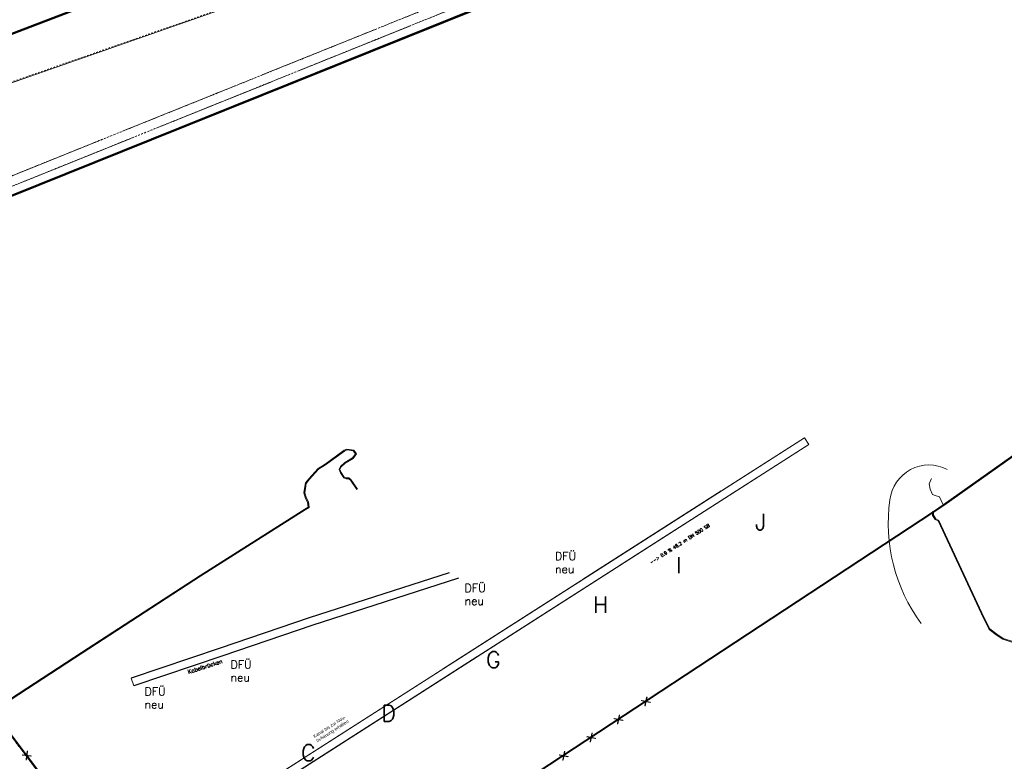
# Model space of a CAD drawing. Header units: metres. Extents: x -502 to 161, y -108 to 174.
# Tile 603 of 656: x -57 to 4, y 47 to 93. Entities that reach past the tile are written whole.
import ezdxf

# ---------------------------------------------------------------- set-up
doc = ezdxf.new("R2010")
doc.units = ezdxf.units.M
doc.header["$LTSCALE"] = 0.1
for name, pattern in [('139', [4, 1.25, -0.25, 0.25, -0.25, 0.25, -0.25, 1.25, -0.25]), ('2-1', [0.17, 0.06, -0.025, 0.06, -0.025]), ('239', [93, 75, -18]), ('240', [101.6, 101.6, 0]), ('3', [0.27, 0.1, -0.035, 0.1, -0.035]), ('38', [0.275, 0.2, -0.025, 0.025, -0.025])]:
    doc.linetypes.add(name, pattern=pattern)
for name, color, linetype in [('BRI31-005.07-5f08-Koordinierung Lageplan 4. BA Radstation - Seeterrasse 2023-05-31', 7, 'Continuous'), ('BRI32-005.02-5f05-Koordinierung Schemaplan 4 BA ZOB Teilbereich', 7, 'Continuous'), ('BRI32-005.03-5f06-Koordinierung Schemaplan 4 BA ZOB Teilbereich 2 Ost - Bahnhofsallee 2023-01-21', 7, 'Continuous')]:
    doc.layers.add(name, color=color, linetype=linetype)
doc.styles.add('Arial', font='arial.ttf')
doc.styles.add('Txt', font='txt_____.ttf')

# ---------------------------------------------------------------- blocks, each defined once
blk = doc.blocks.new('1016')
at = {"color": 7, "linetype": 'Continuous', "lineweight": 9, "transparency": 33554687}
for p, q in [((0.703072, 0.277444), (1.257444, -0.276928)), ((1.257444, 0.277444), (0.703072, -0.276928))]:
    blk.add_line(p, q, dxfattribs=at)
at = {"color": 2, "linetype": 'Continuous', "lineweight": 20, "true_color": 0xffff00, "transparency": 33554687}
for p, q in [((1.212401, 0.25319), (0.727326, -0.231885)), ((0.727326, 0.232401), (1.212401, -0.252674)), ((0.748114, 0.25319), (1.23319, -0.231885)), ((1.23319, 0.232401), (0.748114, -0.252674))]:
    blk.add_line(p, q, dxfattribs=at)

msp = doc.modelspace()

# ---------------------------------------------------------------- linework, layer by layer
at = {"layer": 'BRI31-005.07-5f08-Koordinierung Lageplan 4. BA Radstation - Seeterrasse 2023-05-31', "color": 7, "linetype": '38', "lineweight": 13, "transparency": 33554687}
for p, q in [((-74.317, 76.535), (-11.714, 101.755)), ((-74.317, 76.535), (-11.714, 101.755)), ((-74.093, 75.979), (-11.49, 101.198)), ((-74.093, 75.979), (-11.49, 101.198))]:
    msp.add_line(p, q, dxfattribs=at)
at = {"layer": 'BRI31-005.07-5f08-Koordinierung Lageplan 4. BA Radstation - Seeterrasse 2023-05-31', "color": 4, "linetype": 'Continuous', "lineweight": 50, "true_color": 0x00ffff, "transparency": 33554687, "flags": 128}
msp.add_lwpolyline([(-176.028, 33.354), (-175.344, 33.639), (-175.32, 33.649), (-149.728, 44.314), (-126.41, 53.651), (-118.108, 57.122), (-98.268, 65.417), (-72.061, 76.231), (-71.968, 76.269), (-71.319, 76.53), (-71.287, 76.543), (-48.623, 85.662), (-14.781, 99.28), (-14.773, 99.283), (-6.66, 102.548), (8.532, 108.66), (9.2, 108.929), (9.364, 108.995), (9.657, 109.113), (23.868, 114.898)], dxfattribs=at)
msp.add_lwpolyline([(-176.028, 33.354), (-175.344, 33.639), (-175.32, 33.649), (-149.728, 44.314), (-126.41, 53.651), (-118.108, 57.122), (-98.268, 65.417), (-72.061, 76.231), (-71.968, 76.269), (-71.319, 76.53), (-71.287, 76.543), (-48.623, 85.662), (-14.781, 99.28), (-14.773, 99.283), (-6.66, 102.548), (8.532, 108.66), (9.2, 108.929), (9.364, 108.995), (9.657, 109.113), (23.868, 114.898)], dxfattribs=at)
at = {"layer": 'BRI31-005.07-5f08-Koordinierung Lageplan 4. BA Radstation - Seeterrasse 2023-05-31', "color": 255, "linetype": 'Continuous', "lineweight": 9, "transparency": 33554687, "flags": 128}
msp.add_lwpolyline([(0.417, 108.029), (0.851, 106.926), (0.851, 106.926, -0.003698), (-15.652, 100.56), (-15.652, 100.56), (-19.593, 102.335), (-19.714, 103.833), (-20.112, 103.801), (-19.98, 102.156), (-33.115, 97.574), (-42.339, 94.357), (-42.813, 95.716), (-43.19, 95.585), (-42.716, 94.226), (-66.679, 85.868), (-67.176, 86.9), (-66.584, 87.186), (-66.741, 87.554), (-67.35, 87.26), (-69.587, 91.897), (-70.84, 92.719)], format="xyb", dxfattribs=at)
msp.add_lwpolyline([(0.417, 108.029), (0.851, 106.926), (0.851, 106.926, -0.003698), (-15.652, 100.56), (-15.652, 100.56), (-19.593, 102.335), (-19.714, 103.833), (-20.112, 103.801), (-19.98, 102.156), (-33.115, 97.574), (-42.339, 94.357), (-42.813, 95.716), (-43.19, 95.585), (-42.716, 94.226), (-66.679, 85.868), (-67.176, 86.9), (-66.584, 87.186), (-66.741, 87.554), (-67.35, 87.26), (-69.587, 91.897), (-70.84, 92.719)], format="xyb", dxfattribs=at)
at = {"layer": 'BRI31-005.07-5f08-Koordinierung Lageplan 4. BA Radstation - Seeterrasse 2023-05-31', "color": 190, "linetype": '3', "lineweight": 13, "true_color": 0x7f00ff, "transparency": 33554687, "flags": 128}
msp.add_lwpolyline([(-70.812, 92.761), (-69.548, 91.931), (-67.327, 87.327), (-66.715, 87.622), (-66.519, 87.161), (-67.11, 86.876), (-66.653, 85.93), (-42.78, 94.256), (-43.254, 95.615), (-42.782, 95.78), (-42.308, 94.421), (-33.131, 97.622), (-20.033, 102.19), (-20.166, 103.846), (-19.668, 103.887), (-19.546, 102.369), (-15.65, 100.614), (-15.65, 100.614, 0.003683), (0.787, 106.954), (0.787, 106.954), (0.37, 108.01)], format="xyb", dxfattribs=at)
msp.add_lwpolyline([(-70.812, 92.761), (-69.548, 91.931), (-67.327, 87.327), (-66.715, 87.622), (-66.519, 87.161), (-67.11, 86.876), (-66.653, 85.93), (-42.78, 94.256), (-43.254, 95.615), (-42.782, 95.78), (-42.308, 94.421), (-33.131, 97.622), (-20.033, 102.19), (-20.166, 103.846), (-19.668, 103.887), (-19.546, 102.369), (-15.65, 100.614), (-15.65, 100.614, 0.003683), (0.787, 106.954), (0.787, 106.954), (0.37, 108.01)], format="xyb", dxfattribs=at)
at = {"layer": 'BRI31-005.07-5f08-Koordinierung Lageplan 4. BA Radstation - Seeterrasse 2023-05-31', "color": 255, "linetype": 'Continuous', "lineweight": 9, "transparency": 33554687, "flags": 128}
for points in [[(-6.679, 102.594), (-14.791, 99.33), (-14.799, 99.327), (-48.642, 85.708), (-71.306, 76.589), (-71.338, 76.576), (-71.987, 76.315)], [(-6.679, 102.594), (-14.791, 99.33), (-14.799, 99.327), (-48.642, 85.708), (-71.306, 76.589), (-71.338, 76.576), (-71.987, 76.315)], [(-60.204, 49.224), (-52.903, 53.969), (-45.584, 58.725), (-39.127, 62.804), (-38.89, 62.953), (-38.931, 63.304), (-39.056, 63.53), (-39.158, 63.868), (-39.115, 64.124), (-39.06, 64.445), (-38.859, 64.696), (-38.303, 65.312), (-37.866, 65.592), (-36.707, 66.44), (-36.548, 66.507), (-36.16, 66.453), (-36.018, 66.27), (-36.21, 66.018), (-36.692, 65.736), (-36.952, 65.488), (-37.039, 65.293), (-36.946, 65.084), (-36.747, 64.788), (-36.609, 64.727), (-36.458, 64.726), (-36.339, 64.638), (-35.95, 64.067)], [(-60.204, 49.224), (-52.903, 53.969), (-45.584, 58.725), (-39.127, 62.804), (-38.89, 62.953), (-38.931, 63.304), (-39.056, 63.53), (-39.158, 63.868), (-39.115, 64.124), (-39.06, 64.445), (-38.859, 64.696), (-38.303, 65.312), (-37.866, 65.592), (-36.707, 66.44), (-36.548, 66.507), (-36.16, 66.453), (-36.018, 66.27), (-36.21, 66.018), (-36.692, 65.736), (-36.952, 65.488), (-37.039, 65.293), (-36.946, 65.084), (-36.747, 64.788), (-36.609, 64.727), (-36.458, 64.726), (-36.339, 64.638), (-35.95, 64.067)], [(-43.036, -10.083), (-45.839, 8.207), (-41.167, 11.834), (-44.533, 30.901), (-49.549, 38.674), (-63.077, 56.634)], [(-43.036, -10.083), (-45.839, 8.207), (-41.167, 11.834), (-44.533, 30.901), (-49.549, 38.674), (-63.077, 56.634)]]:
    msp.add_lwpolyline(points, dxfattribs=at)
at = {"layer": 'BRI31-005.07-5f08-Koordinierung Lageplan 4. BA Radstation - Seeterrasse 2023-05-31', "color": 7, "linetype": '239', "lineweight": 13, "transparency": 33554687, "flags": 128}
msp.add_lwpolyline([(-74.093, 75.979), (-11.49, 101.198), (-11.714, 101.755), (-74.317, 76.535)], dxfattribs=at)
msp.add_lwpolyline([(-74.093, 75.979), (-11.49, 101.198), (-11.714, 101.755), (-74.317, 76.535)], dxfattribs=at)
at = {"layer": 'BRI31-005.07-5f08-Koordinierung Lageplan 4. BA Radstation - Seeterrasse 2023-05-31', "color": 7, "linetype": '139', "lineweight": 13, "transparency": 33554687, "flags": 128}
msp.add_lwpolyline([(-74.093, 75.979), (-11.49, 101.198), (-11.714, 101.755), (-74.317, 76.535)], dxfattribs=at)
msp.add_lwpolyline([(-74.093, 75.979), (-11.49, 101.198), (-11.714, 101.755), (-74.317, 76.535)], dxfattribs=at)
at = {"layer": 'BRI31-005.07-5f08-Koordinierung Lageplan 4. BA Radstation - Seeterrasse 2023-05-31', "color": 190, "linetype": 'Continuous', "lineweight": 13, "true_color": 0x7f00ff, "transparency": 33554687, "flags": 128}
msp.add_lwpolyline([(-35.909, 64.095), (-36.302, 64.673), (-36.441, 64.776), (-36.598, 64.777), (-36.713, 64.828), (-36.902, 65.108), (-36.984, 65.293), (-36.91, 65.459), (-36.662, 65.696), (-36.176, 65.98), (-35.955, 66.27), (-36.133, 66.5), (-36.555, 66.558), (-36.732, 66.484), (-37.894, 65.633), (-38.336, 65.35), (-38.897, 64.728), (-39.107, 64.466), (-39.164, 64.132), (-39.209, 63.865), (-39.102, 63.51), (-38.979, 63.288), (-38.943, 62.979), (-39.154, 62.846), (-45.611, 58.767), (-52.93, 54.011), (-60.232, 49.266)], dxfattribs=at)
msp.add_lwpolyline([(-35.909, 64.095), (-36.302, 64.673), (-36.441, 64.776), (-36.598, 64.777), (-36.713, 64.828), (-36.902, 65.108), (-36.984, 65.293), (-36.91, 65.459), (-36.662, 65.696), (-36.176, 65.98), (-35.955, 66.27), (-36.133, 66.5), (-36.555, 66.558), (-36.732, 66.484), (-37.894, 65.633), (-38.336, 65.35), (-38.897, 64.728), (-39.107, 64.466), (-39.164, 64.132), (-39.209, 63.865), (-39.102, 63.51), (-38.979, 63.288), (-38.943, 62.979), (-39.154, 62.846), (-45.611, 58.767), (-52.93, 54.011), (-60.232, 49.266)], dxfattribs=at)
at = {"layer": 'BRI31-005.07-5f08-Koordinierung Lageplan 4. BA Radstation - Seeterrasse 2023-05-31', "color": 7, "linetype": '2-1', "lineweight": 13, "transparency": 33554687, "flags": 128}
msp.add_lwpolyline([(-63.117, 56.604), (-49.59, 38.646), (-44.581, 30.882), (-41.222, 11.855), (-45.893, 8.229), (-43.085, -10.09)], dxfattribs=at)
msp.add_lwpolyline([(-63.117, 56.604), (-49.59, 38.646), (-44.581, 30.882), (-41.222, 11.855), (-45.893, 8.229), (-43.085, -10.09)], dxfattribs=at)
at = {"layer": 'BRI32-005.02-5f05-Koordinierung Schemaplan 4 BA ZOB Teilbereich', "color": 7, "linetype": 'Continuous', "lineweight": 18, "transparency": 33554687}
for p, q in [((-45.986, 43.172), (-8.317, 67.256)), ((-45.716, 42.751), (-8.048, 66.834))]:
    msp.add_line(p, q, dxfattribs=at)
at = {"layer": 'BRI32-005.02-5f05-Koordinierung Schemaplan 4 BA ZOB Teilbereich', "color": 7, "linetype": 'Continuous', "lineweight": 13, "transparency": 33554687}
msp.add_line((-49.7, 51.955), (-49.86, 52.429), dxfattribs=at)
at = {"layer": 'BRI32-005.02-5f05-Koordinierung Schemaplan 4 BA ZOB Teilbereich', "color": 1, "linetype": 'Continuous', "lineweight": 50, "true_color": 0xff0000, "transparency": 33554687, "flags": 128}
msp.add_lwpolyline([(27.057, 46.444), (13.541, 119.236), (-63.546, 89.766), (-63.546, 89.766)], dxfattribs=at)
at = {"layer": 'BRI32-005.02-5f05-Koordinierung Schemaplan 4 BA ZOB Teilbereich', "color": 190, "linetype": 'Continuous', "lineweight": 18, "true_color": 0x7f00ff, "transparency": 33554687, "flags": 128}
for points in [[(-46.594, 29.685), (-44.106, 31.352), (-41.803, 32.896), (-41.044, 33.405), (-39.348, 34.402), (-34.886, 39.996), (-32.512, 41.558), (-0.345, 62.716), (0.255, 63.111), (27.575, 82.452), (27.317, 85.293), (27.311, 85.355)], [(-35.909, 64.095), (-36.302, 64.673), (-36.441, 64.776), (-36.598, 64.777), (-36.713, 64.828), (-36.902, 65.108), (-36.984, 65.293), (-36.91, 65.459), (-36.662, 65.696), (-36.176, 65.98), (-35.955, 66.27), (-36.133, 66.5), (-36.555, 66.558), (-36.732, 66.484), (-37.894, 65.633), (-38.336, 65.35), (-38.897, 64.728), (-39.107, 64.466), (-39.164, 64.132), (-39.209, 63.865), (-39.102, 63.51), (-38.979, 63.288), (-38.943, 62.979), (-39.154, 62.846), (-45.611, 58.767), (-52.93, 54.011), (-60.232, 49.266)], [(0.255, 63.111), (0.123, 63.388), (0.02, 63.604), (-0.252, 63.701), (-0.405, 63.755), (-0.561, 64.083), (-0.606, 64.405), (-0.497, 64.693), (-0.477, 64.747)], [(-0.345, 62.716), (-0.354, 62.474), (-0.205, 62.257), (-0.028, 62.157), (2.774, 56.138), (3.128, 55.463), (3.552, 55.129), (3.959, 54.869), (4.629, 54.658), (5.055, 54.523), (5.828, 54.557), (6.348, 54.65), (6.641, 54.753), (6.866, 54.831), (7.034, 54.826), (7.207, 54.725), (7.486, 54.439), (7.844, 53.977)]]:
    msp.add_lwpolyline(points, dxfattribs=at)
at = {"layer": 'BRI32-005.02-5f05-Koordinierung Schemaplan 4 BA ZOB Teilbereich', "color": 255, "linetype": 'Continuous', "lineweight": 13, "transparency": 33554687, "flags": 128}
for points in [[(27.361, 85.36), (27.367, 85.298), (27.627, 82.428), (0.283, 63.07), (-0.318, 62.674), (-32.485, 41.516), (-34.852, 39.959), (-39.315, 34.364), (-41.017, 33.363), (-41.775, 32.854), (-44.078, 31.31), (-46.566, 29.643)], [(-60.204, 49.224), (-52.903, 53.969), (-45.584, 58.725), (-39.127, 62.804), (-38.89, 62.953), (-38.931, 63.304), (-39.056, 63.53), (-39.158, 63.868), (-39.115, 64.124), (-39.06, 64.445), (-38.859, 64.696), (-38.303, 65.312), (-37.866, 65.592), (-36.707, 66.44), (-36.548, 66.507), (-36.16, 66.453), (-36.018, 66.27), (-36.21, 66.018), (-36.692, 65.736), (-36.952, 65.488), (-37.039, 65.293), (-36.946, 65.084), (-36.747, 64.788), (-36.609, 64.727), (-36.458, 64.726), (-36.339, 64.638), (-35.95, 64.067)], [(7.804, 53.946), (7.448, 54.406), (7.176, 54.685), (7.02, 54.776), (6.874, 54.781), (6.657, 54.706), (6.361, 54.601), (5.833, 54.507), (5.048, 54.473), (4.614, 54.61), (3.938, 54.823), (3.523, 55.088), (3.089, 55.43), (2.729, 56.116), (-0.067, 62.121), (-0.24, 62.219), (-0.405, 62.459), (-0.395, 62.718)], [(-43.036, -10.083), (-45.839, 8.207), (-41.167, 11.834), (-44.533, 30.901), (-49.549, 38.674), (-63.077, 56.634)]]:
    msp.add_lwpolyline(points, dxfattribs=at)
at = {"layer": 'BRI32-005.02-5f05-Koordinierung Schemaplan 4 BA ZOB Teilbereich', "color": 7, "linetype": '240', "lineweight": 18, "transparency": 33554687, "flags": 128}
msp.add_lwpolyline([(-45.716, 42.751), (-8.048, 66.834), (-8.317, 67.256), (-45.986, 43.172)], dxfattribs=at)
at = {"layer": 'BRI32-005.02-5f05-Koordinierung Schemaplan 4 BA ZOB Teilbereich', "color": 7, "linetype": 'Continuous', "lineweight": 18, "transparency": 33554687, "flags": 128}
for points in [[(-45.716, 42.751), (-8.048, 66.834), (-8.317, 67.256), (-45.986, 43.172)], [(-63.117, 56.604), (-49.59, 38.646), (-44.581, 30.882), (-41.222, 11.855), (-45.893, 8.229), (-43.085, -10.09)]]:
    msp.add_lwpolyline(points, dxfattribs=at)
at = {"layer": 'BRI32-005.02-5f05-Koordinierung Schemaplan 4 BA ZOB Teilbereich', "color": 255, "linetype": 'Continuous', "lineweight": 13, "transparency": 33554687, "flags": 128}
for points in [[(0.497, 65.308, 0.523652), (-3.037, 63.424)], [(-1.113, 55.799, -0.196676), (-3.037, 63.424)]]:
    msp.add_lwpolyline(points, format="xyb", dxfattribs=at)
at = {"layer": 'BRI32-005.02-5f05-Koordinierung Schemaplan 4 BA ZOB Teilbereich', "color": 7, "linetype": 'Continuous', "lineweight": 25, "transparency": 33554687, "flags": 128}
for points in [[(-30.252, 58.933), (-38.882, 56.141), (-44.372, 54.285), (-49.86, 52.429)], [(-29.672, 58.595), (-38.725, 55.666), (-44.212, 53.811), (-49.7, 51.955)]]:
    msp.add_lwpolyline(points, dxfattribs=at)
at = {"layer": 'BRI32-005.03-5f06-Koordinierung Schemaplan 4 BA ZOB Teilbereich 2 Ost - Bahnhofsallee 2023-01-21', "color": 7, "linetype": 'Continuous', "lineweight": 13, "transparency": 33554687}
for p, q in [((-45.986, 43.172), (-8.317, 67.256)), ((-45.716, 42.751), (-8.048, 66.834))]:
    msp.add_line(p, q, dxfattribs=at)
at = {"layer": 'BRI32-005.03-5f06-Koordinierung Schemaplan 4 BA ZOB Teilbereich 2 Ost - Bahnhofsallee 2023-01-21', "color": 190, "linetype": 'Continuous', "lineweight": 13, "true_color": 0x7f00ff, "transparency": 33554687, "flags": 128}
msp.add_lwpolyline([(-46.594, 29.685), (-44.106, 31.352), (-41.803, 32.896), (-41.044, 33.405), (-39.348, 34.402), (-34.886, 39.996), (-32.512, 41.558), (-0.345, 62.716), (0.255, 63.111), (27.575, 82.452), (27.317, 85.293), (27.311, 85.355)], dxfattribs=at)
at = {"layer": 'BRI32-005.03-5f06-Koordinierung Schemaplan 4 BA ZOB Teilbereich 2 Ost - Bahnhofsallee 2023-01-21', "color": 255, "linetype": 'Continuous', "lineweight": 9, "transparency": 33554687, "flags": 128}
for points in [[(27.361, 85.36), (27.367, 85.298), (27.627, 82.428), (0.283, 63.07), (-0.318, 62.674), (-32.485, 41.516), (-34.852, 39.959), (-39.315, 34.364), (-41.017, 33.363), (-41.775, 32.854), (-44.078, 31.31), (-46.566, 29.643)], [(-43.036, -10.083), (-45.839, 8.207), (-41.167, 11.834), (-44.533, 30.901), (-49.549, 38.674), (-63.077, 56.634)]]:
    msp.add_lwpolyline(points, dxfattribs=at)
at = {"layer": 'BRI32-005.03-5f06-Koordinierung Schemaplan 4 BA ZOB Teilbereich 2 Ost - Bahnhofsallee 2023-01-21', "color": 7, "linetype": '240', "lineweight": 13, "transparency": 33554687, "flags": 128}
msp.add_lwpolyline([(-45.716, 42.751), (-8.048, 66.834), (-8.317, 67.256), (-45.986, 43.172)], dxfattribs=at)
at = {"layer": 'BRI32-005.03-5f06-Koordinierung Schemaplan 4 BA ZOB Teilbereich 2 Ost - Bahnhofsallee 2023-01-21', "color": 7, "linetype": 'Continuous', "lineweight": 13, "transparency": 33554687, "flags": 128}
for points in [[(-45.716, 42.751), (-8.048, 66.834), (-8.317, 67.256), (-45.986, 43.172)], [(-63.117, 56.604), (-49.59, 38.646), (-44.581, 30.882), (-41.222, 11.855), (-45.893, 8.229), (-43.085, -10.09)]]:
    msp.add_lwpolyline(points, dxfattribs=at)

# ---------------------------------------------------------------- block references
at = {"layer": 'BRI32-005.03-5f06-Koordinierung Schemaplan 4 BA ZOB Teilbereich 2 Ost - Bahnhofsallee 2023-01-21', "color": 7, "transparency": 33554687, "xscale": 0.75, "yscale": 0.75, "zscale": 0.75}
for p, rotation in [((-17.48, 51.386), 213.3351150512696), ((-19.173, 50.272), 213.3351150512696), ((-20.866, 49.159), 213.3351150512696), ((-55.871, 47.067), 126.9886322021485), ((-22.559, 48.045), 213.3351150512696)]:
    msp.add_blockref('1016', p, dxfattribs=dict(at, rotation=rotation))

# ---------------------------------------------------------------- texts
at = {"layer": 'BRI32-005.02-5f05-Koordinierung Schemaplan 4 BA ZOB Teilbereich', "color": 150, "true_color": 0x007fff, "transparency": 33554687, "char_height": 1, "attachment_point": 1, "line_spacing_factor": 0.25, "style": 'Txt'}
for s, insert in [('J', (-11.358, 62.564)), ('I', (-16.243, 59.895)), ('H', (-21.355, 57.453)), ('G', (-27.959, 54.06)), ('D', (-34.427, 50.758)), ('C', (-39.384, 48.321))]:
    msp.add_mtext(s, dxfattribs=dict(at, insert=insert))
at = {"layer": 'BRI32-005.02-5f05-Koordinierung Schemaplan 4 BA ZOB Teilbereich', "color": 7, "transparency": 33554687, "insert": (-17.894, 59.623), "char_height": 0.2, "attachment_point": 1, "rotation": 32.59277, "line_spacing_factor": 0.25, "style": 'Txt'}
msp.add_mtext('--> 0.9 % 46.2 m DN 500 SB', dxfattribs=at)
at = {"layer": 'BRI32-005.02-5f05-Koordinierung Schemaplan 4 BA ZOB Teilbereich', "color": 7, "transparency": 33554687, "char_height": 0.5, "attachment_point": 1, "line_spacing_factor": 0.25, "style": 'Txt'}
for s, insert in [('DFÜ', (-23.712, 60.205)), ('neu', (-23.712, 59.405)), ('DFÜ', (-29.291, 58.236)), ('neu', (-29.291, 57.436)), ('DFÜ', (-43.74, 53.512)), ('neu', (-43.74, 52.712)), ('DFÜ', (-49.048, 51.851)), ('neu', (-49.048, 51.051))]:
    msp.add_mtext(s, dxfattribs=dict(at, insert=insert))
at = {"layer": 'BRI32-005.02-5f05-Koordinierung Schemaplan 4 BA ZOB Teilbereich', "color": 1, "true_color": 0xff0000, "transparency": 33554687, "attachment_point": 1, "line_spacing_factor": 0.25}
for s, insert, char_height, rotation, style in [('Kabelbrücken', (-46.411, 52.917), 0.25, 17.92692, 'Txt'), ('Kanal bis zur Neu-', (-38.655, 48.895), 0.2, 32.58126, 'Arial'), ('bebauung erhalten', (-38.483, 48.626), 0.2, 32.58126, 'Arial')]:
    msp.add_mtext(s, dxfattribs=dict(at, insert=insert, char_height=char_height, rotation=rotation, style=style))
at = {"layer": 'BRI32-005.03-5f06-Koordinierung Schemaplan 4 BA ZOB Teilbereich 2 Ost - Bahnhofsallee 2023-01-21', "color": 150, "true_color": 0x007fff, "transparency": 33554687, "char_height": 1, "attachment_point": 1, "line_spacing_factor": 0.25, "style": 'Txt'}
for s, insert in [('D', (-34.427, 50.758)), ('C', (-39.384, 48.321))]:
    msp.add_mtext(s, dxfattribs=dict(at, insert=insert))
at = {"layer": 'BRI32-005.03-5f06-Koordinierung Schemaplan 4 BA ZOB Teilbereich 2 Ost - Bahnhofsallee 2023-01-21', "color": 1, "true_color": 0xff0000, "transparency": 33554687, "char_height": 0.2, "attachment_point": 1, "rotation": 32.58126, "line_spacing_factor": 0.25, "style": 'Arial'}
for s, insert in [('Kanal bis zur Neu-', (-38.655, 48.895)), ('bebauung erhalten', (-38.483, 48.626))]:
    msp.add_mtext(s, dxfattribs=dict(at, insert=insert))

doc.saveas('drawing.dxf')
